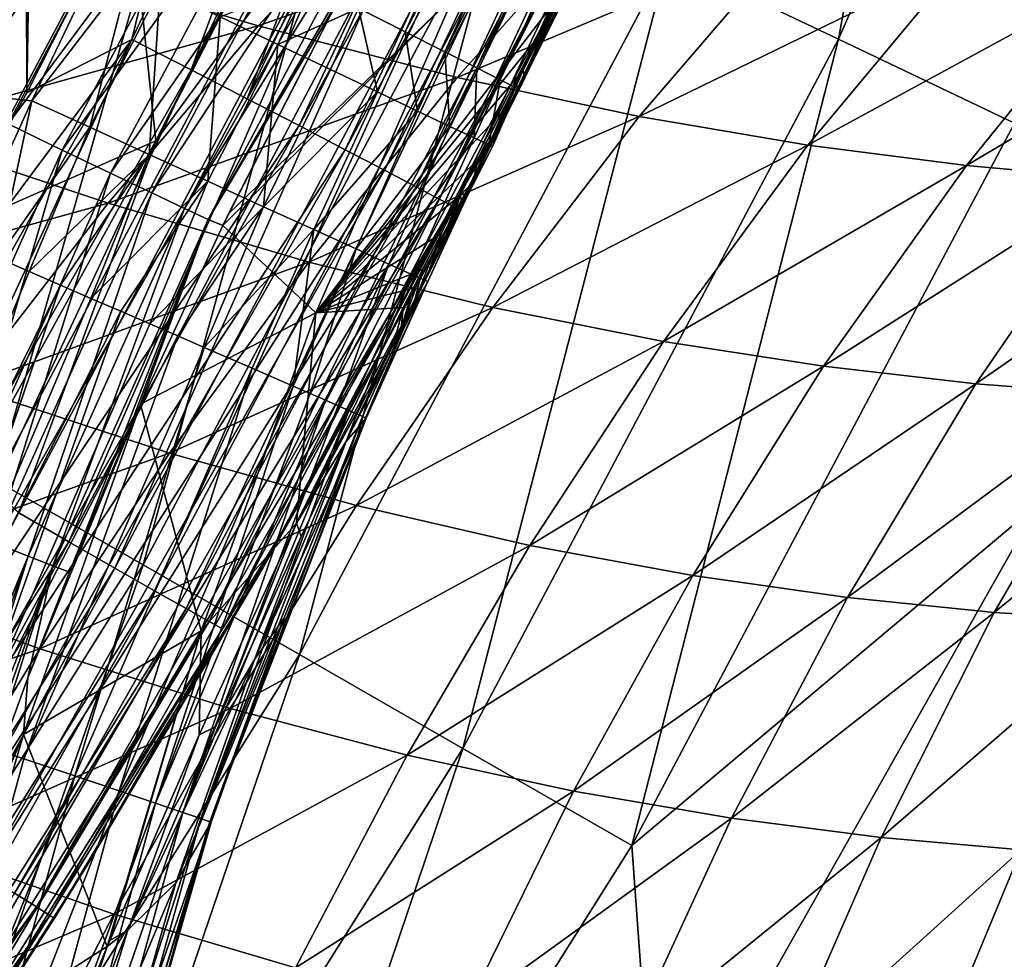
# Model space of a CAD drawing. Header units: metres. Extents: x -104 to 104, y -68 to 90.
# Tile 611 of 656: x 20.3 to 22.56, y 31.52 to 33.67. Entities that reach past the tile are written whole.
import ezdxf

# ---------------------------------------------------------------- set-up
doc = ezdxf.new("R2010")
doc.units = ezdxf.units.M
doc.layers.add('solid_FIT-BATH-153_SW0002', color=7, linetype='CONTINUOUS')

msp = doc.modelspace()

# ---------------------------------------------------------------- linework, layer by layer
at = {"layer": 'solid_FIT-BATH-153_SW0002'}
for points in [[(19.877226, 32.71455, 8.296501), (20.316656, 33.504707, 8.296501), (20.249983, 55.191647, 8.296501)], [(20.316656, 33.504707, 8.296501), (20.662792, 54.387863, 8.296501), (20.249983, 55.191647, 8.296501)], [(20.316656, 33.504707, 8.296501), (20.724077, 34.310139, 8.296501), (20.662792, 54.387863, 8.296501)], [(22.17909, 33.627556, 16.267805), (22.513237, 35.470367, 16.400743), (21.788424, 33.813519, 16.393511)], [(22.17909, 33.627556, 16.267805), (22.91736, 35.31517, 16.275196), (22.513237, 35.470367, 16.400743)], [(22.582886, 33.434925, 16.191051), (22.91736, 35.31517, 16.275196), (22.17909, 33.627556, 16.267805)], [(21.077709, 33.698528, 1.105242), (21.94243, 35.311058, 1.003412), (21.184473, 33.644779, 1.003208)], [(21.184473, 33.644779, 1.003208), (21.94243, 35.311058, 1.003412), (22.036823, 35.272217, 0.883907)], [(21.184473, 33.644779, 1.003208), (22.036823, 35.272217, 0.883907), (21.275604, 33.598816, 0.883706)], [(21.275604, 33.598816, 0.883706), (22.036823, 35.272217, 0.883907), (22.112701, 35.24091, 0.749885)], [(20.557602, 33.627151, 8.308821), (21.32596, 35.262199, 8.308821), (20.724077, 34.310139, 8.296501)], [(20.693512, 33.557453, 8.345502), (21.32596, 35.262199, 8.308821), (20.557602, 33.627151, 8.308821)], [(20.693512, 33.557453, 8.345502), (21.466909, 35.203354, 8.345502), (21.32596, 35.262199, 8.308821)], [(21.275604, 33.598816, 0.883706), (22.112701, 35.24091, 0.749885), (21.348864, 33.561794, 0.749687)], [(21.348864, 33.561794, 0.749687), (22.112701, 35.24091, 0.749885), (22.168215, 35.217949, 0.604658)], [(20.82247, 33.490913, 8.405648), (21.466909, 35.203354, 8.345502), (20.693512, 33.557453, 8.345502)], [(20.82247, 33.490913, 8.405648), (21.60067, 35.147087, 8.405648), (21.466909, 35.203354, 8.345502)], [(21.348864, 33.561794, 0.749687), (22.168215, 35.217949, 0.604658), (21.402464, 33.534664, 0.604452)], [(21.402464, 33.534664, 0.604452), (22.168215, 35.217949, 0.604658), (22.202003, 35.203949, 0.451812)], [(21.402464, 33.534664, 0.604452), (22.202003, 35.203949, 0.451812), (21.435085, 33.518131, 0.451607)], [(21.848076, 34.353035, 0.296052), (21.435085, 33.518131, 0.451607), (22.202003, 35.203949, 0.451812)], [(21.723972, 35.094872, 8.487776), (21.60067, 35.147087, 8.405648), (20.82247, 33.490913, 8.405648)], [(20.941328, 33.429245, 8.487776), (21.723972, 35.094872, 8.487776), (20.82247, 33.490913, 8.405648)], [(21.833817, 35.048096, 8.589857), (21.723972, 35.094872, 8.487776), (20.941328, 33.429245, 8.487776)], [(21.047199, 33.374062, 8.589857), (21.833817, 35.048096, 8.589857), (20.941328, 33.429245, 8.487776)], [(21.927519, 35.007965, 8.709375), (21.833817, 35.048096, 8.589857), (21.047199, 33.374062, 8.589857)], [(21.137501, 33.326778, 8.709375), (21.927519, 35.007965, 8.709375), (21.047199, 33.374062, 8.589857)], [(22.002794, 34.97554, 8.843381), (21.927519, 35.007965, 8.709375), (21.137501, 33.326778, 8.709375)], [(21.210037, 33.288616, 8.84338), (22.002794, 34.97554, 8.843381), (21.137501, 33.326778, 8.709375)], [(22.057827, 34.951721, 8.988566), (22.002794, 34.97554, 8.843381), (21.210037, 33.288616, 8.84338)], [(21.26306, 33.260609, 8.988566), (22.057827, 34.951721, 8.988566), (21.210037, 33.288616, 8.84338)], [(22.091293, 34.937172, 9.141352), (22.057827, 34.951721, 8.988566), (21.26306, 33.260609, 8.988566)], [(21.295301, 33.243515, 9.141352), (22.091293, 34.937172, 9.141352), (21.26306, 33.260609, 8.988566)], [(21.295301, 33.243515, 9.141352), (21.720829, 34.077774, 9.296551), (22.091293, 34.937172, 9.141352)], [(19.175852, 33.305813, 14.040627), (19.946209, 34.767227, 14.04758), (20.497366, 34.496494, 13.745443)], [(19.641905, 32.959743, 17.325731), (20.433014, 34.454792, 17.3333), (20.164747, 34.580601, 17.664101)], [(19.175852, 33.305813, 14.040627), (20.497366, 34.496494, 13.745443), (19.704908, 32.994888, 13.738311)], [(19.704908, 32.994888, 13.738311), (20.497366, 34.496494, 13.745443), (20.612623, 33.394444, 13.51373)], [(20.497366, 34.496494, 13.745443), (21.004524, 34.170761, 13.51798), (20.612623, 33.394444, 13.51373)], [(20.01008, 33.561501, -4.692794), (20.314209, 34.456379, -4.703498), (19.954414, 33.779949, -4.703498)], [(20.01008, 33.561501, -4.692794), (20.439095, 34.379692, -4.692548), (20.314209, 34.456379, -4.703498)], [(19.929867, 32.795551, 17.030493), (20.433014, 34.454792, 17.3333), (19.641905, 32.959743, 17.325731)], [(19.929867, 32.795551, 17.030493), (20.733179, 34.31345, 17.038063), (20.433014, 34.454792, 17.3333)], [(20.01008, 33.561501, -4.692794), (20.14311, 33.496635, -4.659503), (20.439095, 34.379692, -4.692548)], [(20.14311, 33.496635, -4.659503), (20.569147, 34.305466, -4.658453), (20.439095, 34.379692, -4.692548)], [(21.848076, 34.353035, 0.296052), (21.450581, 33.521473, 0.295967), (21.435085, 33.518131, 0.451607)], [(21.463461, 33.54718, -0.293491), (21.450581, 33.521473, 0.295967), (21.848076, 34.353035, 0.296052)], [(21.532017, 33.68531, -0.273613), (21.463461, 33.54718, -0.293491), (21.848076, 34.353035, 0.296052)], [(20.245037, 32.615452, 16.773653), (20.733179, 34.31345, 17.038063), (19.929867, 32.795551, 17.030493)], [(20.14311, 33.496635, -4.659503), (20.697086, 34.232624, -4.59957), (20.569147, 34.305466, -4.658453)], [(20.245037, 32.615452, 16.773653), (21.061668, 34.15826, 16.781267), (20.733179, 34.31345, 17.038063)], [(20.557602, 33.627151, 8.308821), (20.724077, 34.310139, 8.296501), (20.316656, 33.504707, 8.296501)], [(20.14311, 33.496635, -4.659503), (20.274055, 33.433056, -4.602065), (20.697086, 34.232624, -4.59957)], [(20.274055, 33.433056, -4.602065), (20.817654, 34.164165, -4.516261), (20.697086, 34.232624, -4.59957)], [(21.789053, 34.22422, 12.57021), (21.378952, 33.37991, 12.565795), (21.598429, 33.84676, 12.716603)], [(21.720829, 34.077774, 9.296551), (21.378952, 33.37991, 12.565795), (21.789053, 34.22422, 12.57021)], [(13.668137, 34.177464, 1.296502), (20.328115, 33.486298, 1.296502), (20.178074, 33.15675, 1.296502)], [(13.668137, 34.177464, 1.296502), (20.484365, 33.812191, 1.296502), (20.328115, 33.486298, 1.296502)], [(20.274055, 33.433056, -4.602065), (20.397694, 33.37331, -4.520827), (20.817654, 34.164165, -4.516261)], [(20.397694, 33.37331, -4.520827), (20.925709, 34.103027, -4.410954), (20.817654, 34.164165, -4.516261)], [(20.612623, 33.394444, 13.51373), (21.004524, 34.170761, 13.51798), (21.112867, 34.07737, 13.460376)], [(20.583771, 32.421532, 16.55784), (21.061668, 34.15826, 16.781267), (20.245037, 32.615452, 16.773653)], [(20.583771, 32.421532, 16.55784), (21.414684, 33.991016, 16.56554), (21.061668, 34.15826, 16.781267)], [(20.397694, 33.37331, -4.520827), (20.508904, 33.319866, -4.418093), (20.925709, 34.103027, -4.410954)], [(20.508904, 33.319866, -4.418093), (21.017021, 34.051601, -4.287757), (20.925709, 34.103027, -4.410954)], [(20.612623, 33.394444, 13.51373), (21.112867, 34.07737, 13.460376), (20.298136, 32.540668, 13.451797)], [(20.413231, 32.474464, 13.37114), (20.298136, 32.540668, 13.451797), (21.112867, 34.07737, 13.460376)], [(21.232584, 34.019932, 13.37972), (20.413231, 32.474464, 13.37114), (21.112867, 34.07737, 13.460376)], [(21.295301, 33.243515, 9.141352), (21.306124, 33.238304, 9.296551), (21.720829, 34.077774, 9.296551)], [(21.720829, 34.077774, 9.296551), (21.306124, 33.238304, 9.296551), (21.378952, 33.37991, 12.565795)], [(20.508904, 33.319866, -4.418093), (20.603451, 33.27475, -4.29776), (21.017021, 34.051601, -4.287757)], [(20.603451, 33.27475, -4.29776), (21.08873, 34.01149, -4.152081), (21.017021, 34.051601, -4.287757)], [(20.847202, 33.658047, -13.421142), (20.344492, 33.808014, -14.095328), (21.209213, 34.048416, -13.53989)], [(20.847202, 33.658047, -13.421142), (21.209213, 34.048416, -13.53989), (21.664282, 33.945141, -12.853344)], [(20.518673, 32.414093, 13.267909), (20.413231, 32.474464, 13.37114), (21.232584, 34.019932, 13.37972)], [(21.342207, 33.967522, 13.276491), (20.518673, 32.414093, 13.267909), (21.232584, 34.019932, 13.37972)], [(20.603451, 33.27475, -4.29776), (20.678425, 33.239323, -4.164975), (21.08873, 34.01149, -4.152081)], [(20.678425, 33.239323, -4.164975), (21.139639, 33.983337, -4.009851), (21.08873, 34.01149, -4.152081)], [(19.437132, 33.626942, -14.660593), (19.787683, 33.993435, -14.750266), (20.344492, 33.808014, -14.095328)], [(20.94243, 32.215866, 16.385679), (21.414684, 33.991016, 16.56554), (20.583771, 32.421532, 16.55784)], [(20.678425, 33.239323, -4.164975), (20.732534, 33.214157, -4.025401), (21.139639, 33.983337, -4.009851)], [(20.732534, 33.214157, -4.025401), (21.170519, 33.967907, -3.866652), (21.139639, 33.983337, -4.009851)], [(20.94243, 32.215866, 16.385679), (21.788424, 33.813519, 16.393511), (21.414684, 33.991016, 16.56554)], [(20.609823, 32.362186, 13.145188), (20.518673, 32.414093, 13.267909), (21.342207, 33.967522, 13.276491)], [(21.436918, 33.92244, 13.153771), (20.609823, 32.362186, 13.145188), (21.342207, 33.967522, 13.276491)], [(20.732534, 33.214157, -4.025401), (21.026876, 33.709816, -3.873149), (21.170519, 33.967907, -3.866652)], [(21.30401, 33.539837, -12.726737), (20.847202, 33.658047, -13.421142), (21.664282, 33.945141, -12.853344)], [(21.30401, 33.539837, -12.726737), (21.664282, 33.945141, -12.853344), (22.080191, 33.868145, -12.144211)], [(20.6826, 32.321037, 13.007092), (20.609823, 32.362186, 13.145188), (21.436918, 33.92244, 13.153771)], [(21.512489, 33.886688, 13.015677), (20.6826, 32.321037, 13.007092), (21.436918, 33.92244, 13.153771)], [(20.734861, 32.291809, 12.859361), (20.6826, 32.321037, 13.007092), (21.512489, 33.886688, 13.015677)], [(21.566708, 33.861294, 12.867946), (20.734861, 32.291809, 12.859361), (21.512489, 33.886688, 13.015677)], [(20.76549, 32.27507, 12.708016), (20.734861, 32.291809, 12.859361), (21.566708, 33.861294, 12.867946)], [(21.598429, 33.84676, 12.716603), (20.76549, 32.27507, 12.708016), (21.566708, 33.861294, 12.867946)], [(20.936157, 32.552288, 12.561239), (20.76549, 32.27507, 12.708016), (21.598429, 33.84676, 12.716603)], [(21.378952, 33.37991, 12.565795), (20.936157, 32.552288, 12.561239), (21.598429, 33.84676, 12.716603)], [(21.72204, 33.450191, -12.010367), (21.30401, 33.539837, -12.726737), (22.080191, 33.868145, -12.144211)], [(21.72204, 33.450191, -12.010367), (22.080191, 33.868145, -12.144211), (22.464834, 33.813004, -11.403648)], [(19.996725, 33.420013, -13.99657), (19.437132, 33.626942, -14.660593), (20.344492, 33.808014, -14.095328)], [(19.996725, 33.420013, -13.99657), (20.344492, 33.808014, -14.095328), (20.847202, 33.658047, -13.421142)], [(20.553225, 33.778873, 1.293539), (20.328115, 33.486298, 1.296502), (20.484365, 33.812191, 1.296502)], [(21.317371, 32.000542, 16.259796), (21.788424, 33.813519, 16.393511), (20.94243, 32.215866, 16.385679)], [(21.317371, 32.000542, 16.259796), (22.17909, 33.627556, 16.267805), (21.788424, 33.813519, 16.393511)], [(22.109035, 33.384392, -11.263153), (21.72204, 33.450191, -12.010367), (22.464834, 33.813004, -11.403648)], [(22.109035, 33.384392, -11.263153), (22.464834, 33.813004, -11.403648), (22.825956, 33.775272, -10.618323)], [(20.460871, 33.425632, 1.285638), (20.328115, 33.486298, 1.296502), (20.553225, 33.778873, 1.293539)], [(20.460871, 33.425632, 1.285638), (20.553225, 33.778873, 1.293539), (20.622681, 33.745335, 1.284591)], [(21.581587, 33.792202, -0.374671), (21.548561, 33.741028, -0.469397), (21.519514, 33.665646, -0.37536)], [(21.581587, 33.792202, -0.374671), (21.519514, 33.665646, -0.37536), (21.532017, 33.68531, -0.273613)], [(20.892311, 33.615715, 1.188086), (20.760427, 33.679005, 1.248491), (20.957943, 33.758705, 1.187287)], [(20.892311, 33.615715, 1.188086), (20.957943, 33.758705, 1.187287), (21.077709, 33.698528, 1.105242)], [(22.472479, 33.337692, -10.471871), (22.109035, 33.384392, -11.263153), (22.825956, 33.775272, -10.618323)], [(22.472479, 33.337692, -10.471871), (22.825956, 33.775272, -10.618323), (23.169346, 33.75172, -9.776801)], [(20.460871, 33.425632, 1.285638), (20.622681, 33.745335, 1.284591), (20.597231, 33.363327, 1.251559)], [(20.597231, 33.363327, 1.251559), (20.622681, 33.745335, 1.284591), (20.760427, 33.679005, 1.248491)], [(21.548561, 33.741028, -0.469397), (21.296661, 33.727371, -2.358486), (20.979624, 32.99979, -2.189287)], [(21.502741, 33.648949, -0.478946), (21.548561, 33.741028, -0.469397), (20.979624, 32.99979, -2.189287)], [(21.519514, 33.665646, -0.37536), (21.548561, 33.741028, -0.469397), (21.502741, 33.648949, -0.478946)], [(22.817881, 33.306614, -9.62523), (22.472479, 33.337692, -10.471871), (23.169346, 33.75172, -9.776801)], [(20.766464, 33.200134, -3.88497), (20.979624, 32.99979, -2.189287), (21.296661, 33.727371, -2.358486)], [(20.779427, 33.226929, -3.884415), (20.766464, 33.200134, -3.88497), (21.296661, 33.727371, -2.358486)], [(21.026876, 33.709816, -3.873149), (20.779427, 33.226929, -3.884415), (21.296661, 33.727371, -2.358486)], [(20.732534, 33.214157, -4.025401), (20.766464, 33.200134, -3.88497), (21.026876, 33.709816, -3.873149)], [(21.026876, 33.709816, -3.873149), (20.766464, 33.200134, -3.88497), (20.779427, 33.226929, -3.884415)], [(21.01343, 33.557766, 1.106043), (20.892311, 33.615715, 1.188086), (21.077709, 33.698528, 1.105242)], [(21.120993, 33.506451, 1.00521), (21.01343, 33.557766, 1.106043), (21.077709, 33.698528, 1.105242)], [(21.120993, 33.506451, 1.00521), (21.077709, 33.698528, 1.105242), (21.184473, 33.644779, 1.003208)], [(20.597231, 33.363327, 1.251559), (20.760427, 33.679005, 1.248491), (20.73205, 33.301716, 1.191933)], [(20.73205, 33.301716, 1.191933), (20.760427, 33.679005, 1.248491), (20.892311, 33.615715, 1.188086)], [(21.519514, 33.665646, -0.37536), (21.502741, 33.648949, -0.478946), (21.457794, 33.542088, -0.40111)], [(21.519514, 33.665646, -0.37536), (21.457794, 33.542088, -0.40111), (21.463461, 33.54718, -0.293491)], [(21.519514, 33.665646, -0.37536), (21.463461, 33.54718, -0.293491), (21.532017, 33.68531, -0.273613)], [(20.502861, 33.251022, -13.313917), (19.996725, 33.420013, -13.99657), (20.847202, 33.658047, -13.421142)], [(20.502861, 33.251022, -13.313917), (20.847202, 33.658047, -13.421142), (21.30401, 33.539837, -12.726737)], [(21.455805, 33.55685, -0.506828), (21.502741, 33.648949, -0.478946), (20.979624, 32.99979, -2.189287)], [(21.212883, 33.462727, 0.886991), (21.120993, 33.506451, 1.00521), (21.184473, 33.644779, 1.003208)], [(21.212883, 33.462727, 0.886991), (21.184473, 33.644779, 1.003208), (21.275604, 33.598816, 0.883706)], [(21.457794, 33.542088, -0.40111), (21.502741, 33.648949, -0.478946), (21.455805, 33.55685, -0.506828)], [(19.664118, 32.056976, 8.308821), (20.557602, 33.627151, 8.308821), (19.877226, 32.71455, 8.296501)], [(19.794157, 31.976854, 8.345502), (20.557602, 33.627151, 8.308821), (19.664118, 32.056976, 8.308821)], [(19.794157, 31.976854, 8.345502), (20.693512, 33.557453, 8.345502), (20.557602, 33.627151, 8.308821)], [(20.557602, 33.627151, 8.308821), (20.316656, 33.504707, 8.296501), (19.877226, 32.71455, 8.296501)], [(21.704952, 31.777639, 16.182819), (22.17909, 33.627556, 16.267805), (21.317371, 32.000542, 16.259796)], [(21.704952, 31.777639, 16.182819), (22.582886, 33.434925, 16.191051), (22.17909, 33.627556, 16.267805)], [(20.73205, 33.301716, 1.191933), (20.892311, 33.615715, 1.188086), (20.859924, 33.243271, 1.106831)], [(20.859924, 33.243271, 1.106831), (20.892311, 33.615715, 1.188086), (21.01343, 33.557766, 1.106043)], [(21.287441, 33.42733, 0.753644), (21.212883, 33.462727, 0.886991), (21.275604, 33.598816, 0.883706)], [(21.287441, 33.42733, 0.753644), (21.275604, 33.598816, 0.883706), (21.348864, 33.561794, 0.749687)], [(19.917522, 31.900446, 8.405648), (20.693512, 33.557453, 8.345502), (19.794157, 31.976854, 8.345502)], [(19.917522, 31.900446, 8.405648), (20.82247, 33.490913, 8.405648), (20.693512, 33.557453, 8.345502)], [(20.859924, 33.243271, 1.106831), (21.01343, 33.557766, 1.106043), (21.120993, 33.506451, 1.00521)], [(21.405853, 33.459156, -0.546566), (21.455805, 33.55685, -0.506828), (20.979624, 32.99979, -2.189287)], [(21.342966, 33.401028, 0.607089), (21.287441, 33.42733, 0.753644), (21.348864, 33.561794, 0.749687)], [(21.342966, 33.401028, 0.607089), (21.348864, 33.561794, 0.749687), (21.402464, 33.534664, 0.604452)], [(21.39699, 33.421593, -0.440943), (21.455805, 33.55685, -0.506828), (21.405853, 33.459156, -0.546566)], [(21.457794, 33.542088, -0.40111), (21.455805, 33.55685, -0.506828), (21.39699, 33.421593, -0.440943)], [(20.963549, 33.116211, -12.611618), (20.502861, 33.251022, -13.313917), (21.30401, 33.539837, -12.726737)], [(20.963549, 33.116211, -12.611618), (21.30401, 33.539837, -12.726737), (21.72204, 33.450191, -12.010367)], [(21.376957, 33.385006, 0.452221), (21.342966, 33.401028, 0.607089), (21.402464, 33.534664, 0.604452)], [(21.376957, 33.385006, 0.452221), (21.402464, 33.534664, 0.604452), (21.435085, 33.518131, 0.451607)], [(21.463461, 33.54718, -0.293491), (21.391958, 33.405441, -0.328276), (21.450581, 33.521473, 0.295967)], [(21.457794, 33.542088, -0.40111), (21.391958, 33.405441, -0.328276), (21.463461, 33.54718, -0.293491)], [(21.457794, 33.542088, -0.40111), (21.39699, 33.421593, -0.440943), (21.391958, 33.405441, -0.328276)], [(21.385483, 33.381031, 0.373462), (21.376957, 33.385006, 0.452221), (21.435085, 33.518131, 0.451607)], [(21.380825, 33.383583, 0.294894), (21.443232, 33.514, 0.373961), (21.450581, 33.521473, 0.295967)], [(21.416937, 33.454693, 0.295236), (21.380825, 33.383583, 0.294894), (21.450581, 33.521473, 0.295967)], [(21.380825, 33.383583, 0.294894), (21.385483, 33.381031, 0.373462), (21.443232, 33.514, 0.373961)], [(21.385483, 33.381031, 0.373462), (21.435085, 33.518131, 0.451607), (21.443232, 33.514, 0.373961)], [(21.391958, 33.405441, -0.328276), (21.416937, 33.454693, 0.295236), (21.450581, 33.521473, 0.295967)], [(21.450581, 33.521473, 0.295967), (21.443232, 33.514, 0.373961), (21.435085, 33.518131, 0.451607)], [(20.941328, 33.429245, 8.487776), (20.82247, 33.490913, 8.405648), (19.917522, 31.900446, 8.405648)], [(20.249777, 33.125706, 1.293366), (20.178074, 33.15675, 1.296502), (20.328115, 33.486298, 1.296502)], [(20.249777, 33.125706, 1.293366), (20.328115, 33.486298, 1.296502), (20.460871, 33.425632, 1.285638)], [(20.859924, 33.243271, 1.106831), (21.120993, 33.506451, 1.00521), (20.97506, 33.190639, 0.998715)], [(20.97506, 33.190639, 0.998715), (21.120993, 33.506451, 1.00521), (21.212883, 33.462727, 0.886991)], [(20.97506, 33.190639, 0.998715), (21.212883, 33.462727, 0.886991), (21.072086, 33.146278, 0.870816)], [(21.072086, 33.146278, 0.870816), (21.212883, 33.462727, 0.886991), (21.287441, 33.42733, 0.753644)], [(21.385836, 33.012264, -11.887788), (20.963549, 33.116211, -12.611618), (21.72204, 33.450191, -12.010367)], [(21.405853, 33.459156, -0.546566), (20.979624, 32.99979, -2.189287), (21.351643, 33.350502, -0.588652)], [(21.39699, 33.421593, -0.440943), (21.405853, 33.459156, -0.546566), (21.351643, 33.350502, -0.588652)], [(21.391958, 33.405441, -0.328276), (21.380825, 33.383583, 0.294894), (21.416937, 33.454693, 0.295236)], [(21.385836, 33.012264, -11.887788), (21.72204, 33.450191, -12.010367), (22.109035, 33.384392, -11.263153)], [(19.665854, 33.020248, -13.909836), (19.996725, 33.420013, -13.99657), (20.502861, 33.251022, -13.313917)], [(20.031214, 31.829704, 8.487775), (20.941328, 33.429245, 8.487776), (19.917522, 31.900446, 8.405648)], [(20.274055, 33.433056, -4.602065), (20.031185, 32.557755, -4.525271), (20.397694, 33.37331, -4.520827)], [(21.047199, 33.374062, 8.589857), (20.941328, 33.429245, 8.487776), (20.031214, 31.829704, 8.487775)], [(20.321854, 33.09449, 1.283987), (20.249777, 33.125706, 1.293366), (20.460871, 33.425632, 1.285638)], [(20.321854, 33.09449, 1.283987), (20.460871, 33.425632, 1.285638), (20.597231, 33.363327, 1.251559)], [(21.072086, 33.146278, 0.870816), (21.287441, 33.42733, 0.753644), (21.147541, 33.111774, 0.729024)], [(21.147541, 33.111774, 0.729024), (21.287441, 33.42733, 0.753644), (21.342966, 33.401028, 0.607089)], [(21.39699, 33.421593, -0.440943), (21.351643, 33.350502, -0.588652), (21.339777, 33.299297, -0.480648)], [(21.39699, 33.421593, -0.440943), (21.339777, 33.299297, -0.480648), (21.35388, 33.330898, -0.348506)], [(21.39699, 33.421593, -0.440943), (21.35388, 33.330898, -0.348506), (21.391958, 33.405441, -0.328276)], [(21.704952, 31.777639, 16.182819), (22.637081, 32.560791, 16.162556), (22.582886, 33.434925, 16.191051)], [(19.704908, 32.994888, 13.738311), (20.612623, 33.394444, 13.51373), (20.192141, 32.633427, 13.509366)], [(20.192141, 32.633427, 13.509366), (20.612623, 33.394444, 13.51373), (20.298136, 32.540668, 13.451797)], [(21.147541, 33.111774, 0.729024), (21.342966, 33.401028, 0.607089), (21.199783, 33.087883, 0.579828)], [(21.199783, 33.087883, 0.579828), (21.342966, 33.401028, 0.607089), (21.376957, 33.385006, 0.452221)], [(21.391958, 33.405441, -0.328276), (21.35388, 33.330898, -0.348506), (21.380825, 33.383583, 0.294894)], [(20.397694, 33.37331, -4.520827), (20.031185, 32.557755, -4.525271), (20.144621, 32.511505, -4.425079)], [(20.132471, 31.766451, 8.589857), (21.047199, 33.374062, 8.589857), (20.031214, 31.829704, 8.487775)], [(21.137501, 33.326778, 8.709375), (21.047199, 33.374062, 8.589857), (20.132471, 31.766451, 8.589857)], [(20.397694, 33.37331, -4.520827), (20.144621, 32.511505, -4.425079), (20.508904, 33.319866, -4.418093)], [(21.306124, 33.238304, 9.296551), (20.936157, 32.552288, 12.561239), (21.378952, 33.37991, 12.565795)], [(21.175642, 32.963615, -0.545124), (21.237059, 33.07169, 0.283093), (21.380825, 33.383583, 0.294894)], [(21.20561, 33.023682, -0.501319), (21.175642, 32.963615, -0.545124), (21.380825, 33.383583, 0.294894)], [(21.199783, 33.087883, 0.579828), (21.376957, 33.385006, 0.452221), (21.22901, 33.074509, 0.429484)], [(21.235394, 33.082935, -0.463356), (21.20561, 33.023682, -0.501319), (21.380825, 33.383583, 0.294894)], [(21.22901, 33.074509, 0.429484), (21.376957, 33.385006, 0.452221), (21.385483, 33.381031, 0.373462)], [(21.22901, 33.074509, 0.429484), (21.385483, 33.381031, 0.373462), (21.380825, 33.383583, 0.294894)], [(21.22901, 33.074509, 0.429484), (21.380825, 33.383583, 0.294894), (21.237059, 33.07169, 0.283093)], [(21.279108, 33.168949, -0.413812), (21.235394, 33.082935, -0.463356), (21.380825, 33.383583, 0.294894)], [(21.348524, 33.320461, -0.036348), (21.279108, 33.168949, -0.413812), (21.380825, 33.383583, 0.294894)], [(21.35388, 33.330898, -0.348506), (21.348524, 33.320461, -0.036348), (21.380825, 33.383583, 0.294894)], [(21.777256, 32.934208, -11.133554), (21.385836, 33.012264, -11.887788), (22.109035, 33.384392, -11.263153)], [(21.777256, 32.934208, -11.133554), (22.109035, 33.384392, -11.263153), (22.472479, 33.337692, -10.471871)], [(20.393492, 33.063454, 1.26839), (20.321854, 33.09449, 1.283987), (20.597231, 33.363327, 1.251559)], [(20.46382, 33.032978, 1.246679), (20.393492, 33.063454, 1.26839), (20.597231, 33.363327, 1.251559)], [(20.46382, 33.032978, 1.246679), (20.597231, 33.363327, 1.251559), (20.73205, 33.301716, 1.191933)], [(20.979624, 32.99979, -2.189287), (21.31073, 33.268726, -0.627476), (21.351643, 33.350502, -0.588652)], [(21.339777, 33.299297, -0.480648), (21.351643, 33.350502, -0.588652), (21.31073, 33.268726, -0.627476)], [(20.218828, 31.712296, 8.709375), (21.137501, 33.326778, 8.709375), (20.132471, 31.766451, 8.589857)], [(21.210037, 33.288616, 8.84338), (21.137501, 33.326778, 8.709375), (20.218828, 31.712296, 8.709375)], [(21.35388, 33.330898, -0.348506), (21.314434, 33.254345, -0.371131), (21.348524, 33.320461, -0.036348)], [(21.35388, 33.330898, -0.348506), (21.339777, 33.299297, -0.480648), (21.314434, 33.254345, -0.371131)], [(22.145, 32.877018, -10.335859), (21.777256, 32.934208, -11.133554), (22.472479, 33.337692, -10.471871)], [(22.145, 32.877018, -10.335859), (22.472479, 33.337692, -10.471871), (22.817881, 33.306614, -9.62523)], [(20.508904, 33.319866, -4.418093), (20.144621, 32.511505, -4.425079), (20.241634, 32.472321, -4.307599)], [(20.508904, 33.319866, -4.418093), (20.241634, 32.472321, -4.307599), (20.603451, 33.27475, -4.29776)], [(21.348524, 33.320461, -0.036348), (21.314434, 33.254345, -0.371131), (21.279108, 33.168949, -0.413812)], [(22.494282, 32.836956, -9.483592), (22.145, 32.877018, -10.335859), (22.817881, 33.306614, -9.62523)], [(22.494282, 32.836956, -9.483592), (22.817881, 33.306614, -9.62523), (23.146484, 33.289162, -8.720786)], [(20.288185, 31.668625, 8.84338), (21.210037, 33.288616, 8.84338), (20.218828, 31.712296, 8.709375)], [(21.26306, 33.260609, 8.988566), (21.210037, 33.288616, 8.84338), (20.288185, 31.668625, 8.84338)], [(20.532421, 33.003239, 1.218874), (20.46382, 33.032978, 1.246679), (20.73205, 33.301716, 1.191933)], [(20.59903, 32.974358, 1.184981), (20.532421, 33.003239, 1.218874), (20.73205, 33.301716, 1.191933)], [(20.59903, 32.974358, 1.184981), (20.73205, 33.301716, 1.191933), (20.859924, 33.243271, 1.106831)], [(21.339777, 33.299297, -0.480648), (21.31073, 33.268726, -0.627476), (21.314434, 33.254345, -0.371131)], [(22.826153, 32.811855, -8.57449), (22.494282, 32.836956, -9.483592), (23.146484, 33.289162, -8.720786)], [(20.603451, 33.27475, -4.29776), (20.241634, 32.472321, -4.307599), (20.319311, 32.441364, -4.177723)], [(20.338881, 31.636597, 8.988566), (21.26306, 33.260609, 8.988566), (20.288185, 31.668625, 8.84338)], [(20.603451, 33.27475, -4.29776), (20.319311, 32.441364, -4.177723), (20.678425, 33.239323, -4.164975)], [(21.295301, 33.243515, 9.141352), (21.26306, 33.260609, 8.988566), (20.338881, 31.636597, 8.988566)], [(20.979624, 32.99979, -2.189287), (21.26779, 33.182419, -0.671451), (21.31073, 33.268726, -0.627476)], [(21.31073, 33.268726, -0.627476), (21.235394, 33.082935, -0.463356), (21.279108, 33.168949, -0.413812)], [(21.31073, 33.268726, -0.627476), (21.26779, 33.182419, -0.671451), (21.235394, 33.082935, -0.463356)], [(21.31073, 33.268726, -0.627476), (21.279108, 33.168949, -0.413812), (21.314434, 33.254345, -0.371131)], [(20.177464, 32.830723, -13.218963), (19.665854, 33.020248, -13.909836), (20.502861, 33.251022, -13.313917)], [(20.177464, 32.830723, -13.218963), (20.502861, 33.251022, -13.313917), (20.963549, 33.116211, -12.611618)], [(20.678425, 33.239323, -4.164975), (20.319311, 32.441364, -4.177723), (20.376297, 32.419144, -4.04086)], [(20.369705, 31.617064, 9.141351), (21.295301, 33.243515, 9.141352), (20.338881, 31.636597, 8.988566)], [(20.369705, 31.617064, 9.141351), (20.858988, 32.415646, 9.296551), (21.295301, 33.243515, 9.141352)], [(20.678425, 33.239323, -4.164975), (20.376297, 32.419144, -4.04086), (20.732534, 33.214157, -4.025401)], [(20.662733, 32.94672, 1.145526), (20.59903, 32.974358, 1.184981), (20.859924, 33.243271, 1.106831)], [(20.723259, 32.920456, 1.100707), (20.662733, 32.94672, 1.145526), (20.859924, 33.243271, 1.106831)], [(20.723259, 32.920456, 1.100707), (20.859924, 33.243271, 1.106831), (20.97506, 33.190639, 0.998715)], [(21.295301, 33.243515, 9.141352), (20.858988, 32.415646, 9.296551), (21.306124, 33.238304, 9.296551)], [(21.306124, 33.238304, 9.296551), (20.858988, 32.415646, 9.296551), (20.936157, 32.552288, 12.561239)], [(20.732534, 33.214157, -4.025401), (20.376297, 32.419144, -4.04086), (20.414309, 32.404472, -3.900307)], [(20.732534, 33.214157, -4.025401), (20.414309, 32.404472, -3.900307), (20.542017, 32.709053, -3.89429)], [(20.732534, 33.214157, -4.025401), (20.542017, 32.709053, -3.89429), (20.577503, 32.790272, -3.892751)], [(20.732534, 33.214157, -4.025401), (20.577503, 32.790272, -3.892751), (20.766464, 33.200134, -3.88497)], [(20.766464, 33.200134, -3.88497), (20.577503, 32.790272, -3.892751), (20.979624, 32.99979, -2.189287)], [(20.833754, 32.872471, 0.995832), (20.723259, 32.920456, 1.100707), (20.97506, 33.190639, 0.998715)], [(20.927395, 32.831757, 0.873251), (20.833754, 32.872471, 0.995832), (20.97506, 33.190639, 0.998715)], [(20.927395, 32.831757, 0.873251), (20.97506, 33.190639, 0.998715), (21.072086, 33.146278, 0.870816)], [(20.979624, 32.99979, -2.189287), (21.224833, 33.099331, -0.733468), (21.26779, 33.182419, -0.671451)], [(21.26779, 33.182419, -0.671451), (21.20561, 33.023682, -0.501319), (21.235394, 33.082935, -0.463356)], [(21.26779, 33.182419, -0.671451), (21.224833, 33.099331, -0.733468), (21.20561, 33.023682, -0.501319)], [(20.967043, 32.814499, 0.806539), (20.927395, 32.831757, 0.873251), (21.072086, 33.146278, 0.870816)], [(20.967043, 32.814499, 0.806539), (21.072086, 33.146278, 0.870816), (21.147541, 33.111774, 0.729024)], [(19.920092, 32.106045, 1.287263), (20.249777, 33.125706, 1.293366), (20.321854, 33.09449, 1.283987)], [(20.644119, 32.677753, -12.508799), (20.177464, 32.830723, -13.218963), (20.963549, 33.116211, -12.611618)], [(20.644119, 32.677753, -12.508799), (20.963549, 33.116211, -12.611618), (21.385836, 33.012264, -11.887788)], [(21.00174, 32.799377, 0.736496), (20.967043, 32.814499, 0.806539), (21.147541, 33.111774, 0.729024)], [(21.03134, 32.786461, 0.663321), (21.00174, 32.799377, 0.736496), (21.147541, 33.111774, 0.729024)], [(21.03134, 32.786461, 0.663321), (21.147541, 33.111774, 0.729024), (21.199783, 33.087883, 0.579828)], [(19.920092, 32.106045, 1.287263), (20.321854, 33.09449, 1.283987), (20.393492, 33.063454, 1.26839)], [(20.979624, 32.99979, -2.189287), (21.202759, 33.056469, -0.766468), (21.224833, 33.099331, -0.733468)], [(21.055349, 32.775959, 0.588049), (21.03134, 32.786461, 0.663321), (21.199783, 33.087883, 0.579828)], [(21.073742, 32.767887, 0.511021), (21.055349, 32.775959, 0.588049), (21.199783, 33.087883, 0.579828)], [(21.073742, 32.767887, 0.511021), (21.199783, 33.087883, 0.579828), (21.22901, 33.074509, 0.429484)], [(21.224833, 33.099331, -0.733468), (21.175642, 32.963615, -0.545124), (21.20561, 33.023682, -0.501319)], [(21.224833, 33.099331, -0.733468), (21.202759, 33.056469, -0.766468), (21.175642, 32.963615, -0.545124)], [(20.052021, 32.06221, 1.25821), (19.920092, 32.106045, 1.287263), (20.393492, 33.063454, 1.26839)], [(20.052021, 32.06221, 1.25821), (20.393492, 33.063454, 1.26839), (20.46382, 33.032978, 1.246679)], [(20.979624, 32.99979, -2.189287), (21.180157, 33.012184, -0.799851), (21.202759, 33.056469, -0.766468)], [(21.048695, 32.703709, -0.745431), (21.094913, 32.758381, 0.275995), (21.237059, 33.07169, 0.283093)], [(21.145361, 32.902504, -0.594204), (21.048695, 32.703709, -0.745431), (21.237059, 33.07169, 0.283093)], [(21.086504, 32.762249, 0.432725), (21.073742, 32.767887, 0.511021), (21.22901, 33.074509, 0.429484)], [(21.093563, 32.759079, 0.35409), (21.086504, 32.762249, 0.432725), (21.22901, 33.074509, 0.429484)], [(21.093563, 32.759079, 0.35409), (21.22901, 33.074509, 0.429484), (21.237059, 33.07169, 0.283093)], [(21.093563, 32.759079, 0.35409), (21.237059, 33.07169, 0.283093), (21.094913, 32.758381, 0.275995)], [(21.175642, 32.963615, -0.545124), (21.145361, 32.902504, -0.594204), (21.237059, 33.07169, 0.283093)], [(21.202759, 33.056469, -0.766468), (21.180157, 33.012184, -0.799851), (21.175642, 32.963615, -0.545124)], [(20.052021, 32.06221, 1.25821), (20.46382, 33.032978, 1.246679), (20.532421, 33.003239, 1.218874)], [(21.072737, 32.557957, -11.77734), (20.644119, 32.677753, -12.508799), (21.385836, 33.012264, -11.887788)], [(20.935579, 32.517227, -1.178176), (21.165854, 32.955818, -0.697023), (21.180157, 33.012184, -0.799851)], [(20.979624, 32.99979, -2.189287), (20.935579, 32.517227, -1.178176), (21.180157, 33.012184, -0.799851)], [(21.072737, 32.557957, -11.77734), (21.385836, 33.012264, -11.887788), (21.777256, 32.934208, -11.133554)], [(21.165854, 32.955818, -0.697023), (21.175642, 32.963615, -0.545124), (21.180157, 33.012184, -0.799851)], [(20.183516, 32.018433, 1.207545), (20.052021, 32.06221, 1.25821), (20.532421, 33.003239, 1.218874)], [(20.183516, 32.018433, 1.207545), (20.532421, 33.003239, 1.218874), (20.59903, 32.974358, 1.184981)], [(20.577503, 32.790272, -3.892751), (20.716597, 32.270039, -2.03102), (20.979624, 32.99979, -2.189287)], [(20.979624, 32.99979, -2.189287), (20.716597, 32.270039, -2.03102), (20.935579, 32.517227, -1.178176)], [(20.183516, 32.018433, 1.207545), (20.59903, 32.974358, 1.184981), (20.662733, 32.94672, 1.145526)], [(20.310093, 31.976194, 1.13442), (20.183516, 32.018433, 1.207545), (20.662733, 32.94672, 1.145526)], [(20.310093, 31.976194, 1.13442), (20.662733, 32.94672, 1.145526), (20.723259, 32.920456, 1.100707)], [(20.935579, 32.517227, -1.178176), (21.145361, 32.902504, -0.594204), (21.165854, 32.955818, -0.697023)], [(21.165854, 32.955818, -0.697023), (21.145361, 32.902504, -0.594204), (21.175642, 32.963615, -0.545124)], [(20.426586, 31.93721, 1.040037), (20.310093, 31.976194, 1.13442), (20.723259, 32.920456, 1.100707)], [(20.426586, 31.93721, 1.040037), (20.723259, 32.920456, 1.100707), (20.833754, 32.872471, 0.995832)], [(21.470598, 32.466122, -11.015764), (21.072737, 32.557957, -11.77734), (21.777256, 32.934208, -11.133554)], [(21.470598, 32.466122, -11.015764), (21.777256, 32.934208, -11.133554), (22.145, 32.877018, -10.335859)], [(20.935579, 32.517227, -1.178176), (21.048695, 32.703709, -0.745431), (21.145361, 32.902504, -0.594204)], [(21.844563, 32.396961, -10.211235), (21.470598, 32.466122, -11.015764), (22.145, 32.877018, -10.335859)], [(21.844563, 32.396961, -10.211235), (22.145, 32.877018, -10.335859), (22.494282, 32.836956, -9.483592)], [(20.528368, 31.903028, 0.927124), (20.426586, 31.93721, 1.040037), (20.833754, 32.872471, 0.995832)], [(20.528368, 31.903028, 0.927124), (20.833754, 32.872471, 0.995832), (20.927395, 32.831757, 0.873251)], [(19.871651, 32.401596, -13.137111), (20.177464, 32.830723, -13.218963), (20.644119, 32.677753, -12.508799)], [(20.611835, 31.874861, 0.799678), (20.528368, 31.903028, 0.927124), (20.927395, 32.831757, 0.873251)], [(20.611835, 31.874861, 0.799678), (20.927395, 32.831757, 0.873251), (20.967043, 32.814499, 0.806539)], [(22.199518, 32.346497, -9.352861), (21.844563, 32.396961, -10.211235), (22.494282, 32.836956, -9.483592)], [(22.199518, 32.346497, -9.352861), (22.494282, 32.836956, -9.483592), (22.826153, 32.811855, -8.57449)], [(20.611835, 31.874861, 0.799678), (20.967043, 32.814499, 0.806539), (21.00174, 32.799377, 0.736496)], [(22.536333, 32.312389, -8.438566), (22.199518, 32.346497, -9.352861), (22.826153, 32.811855, -8.57449)], [(22.536333, 32.312389, -8.438566), (22.826153, 32.811855, -8.57449), (23.137558, 32.800613, -7.614442)], [(20.577503, 32.790272, -3.892751), (20.309208, 32.032417, -3.727168), (20.716597, 32.270039, -2.03102)], [(20.318527, 32.162399, -3.905519), (20.309208, 32.032417, -3.727168), (20.577503, 32.790272, -3.892751)], [(20.414309, 32.404472, -3.900307), (20.318527, 32.162399, -3.905519), (20.577503, 32.790272, -3.892751)], [(20.542017, 32.709053, -3.89429), (20.414309, 32.404472, -3.900307), (20.577503, 32.790272, -3.892751)], [(20.674644, 31.853504, 0.66271), (20.611835, 31.874861, 0.799678), (21.00174, 32.799377, 0.736496)], [(20.674644, 31.853504, 0.66271), (21.00174, 32.799377, 0.736496), (21.03134, 32.786461, 0.663321)], [(20.674644, 31.853504, 0.66271), (21.03134, 32.786461, 0.663321), (21.055349, 32.775959, 0.588049)], [(22.852032, 32.293396, -7.474141), (22.536333, 32.312389, -8.438566), (23.137558, 32.800613, -7.614442)], [(20.715918, 31.839273, 0.521721), (20.674644, 31.853504, 0.66271), (21.055349, 32.775959, 0.588049)], [(20.715918, 31.839273, 0.521721), (21.055349, 32.775959, 0.588049), (21.073742, 32.767887, 0.511021)], [(20.715918, 31.839273, 0.521721), (21.073742, 32.767887, 0.511021), (21.086504, 32.762249, 0.432725)], [(20.736691, 31.831842, 0.38139), (20.715918, 31.839273, 0.521721), (21.086504, 32.762249, 0.432725)], [(20.736691, 31.831842, 0.38139), (21.086504, 32.762249, 0.432725), (21.093563, 32.759079, 0.35409)], [(20.736691, 31.831842, 0.38139), (21.093563, 32.759079, 0.35409), (21.094913, 32.758381, 0.275995)], [(20.907444, 32.299747, 0.260486), (20.736691, 31.831842, 0.38139), (21.094913, 32.758381, 0.275995)], [(20.838661, 32.204723, -0.559131), (20.907444, 32.299747, 0.260486), (21.094913, 32.758381, 0.275995)], [(20.838661, 32.204723, -0.559131), (21.094913, 32.758381, 0.275995), (21.048695, 32.703709, -0.745431)], [(20.838661, 32.204723, -0.559131), (21.048695, 32.703709, -0.745431), (20.945967, 32.486446, -0.910293)], [(20.935579, 32.517227, -1.178176), (20.945967, 32.486446, -0.910293), (21.048695, 32.703709, -0.745431)], [(20.346268, 32.229111, -12.419175), (19.871651, 32.401596, -13.137111), (20.644119, 32.677753, -12.508799)], [(20.346268, 32.229111, -12.419175), (20.644119, 32.677753, -12.508799), (21.072737, 32.557957, -11.77734)], [(19.638702, 30.918392, 16.5497), (20.583771, 32.421532, 16.55784), (20.245037, 32.615452, 16.773653)], [(20.783194, 32.092072, -11.679968), (20.346268, 32.229111, -12.419175), (21.072737, 32.557957, -11.77734)], [(20.783194, 32.092072, -11.679968), (21.072737, 32.557957, -11.77734), (21.470598, 32.466122, -11.015764)], [(21.704952, 31.777639, 16.182819), (21.760853, 31.008915, 16.154449), (22.637081, 32.560791, 16.162556)], [(22.637081, 32.560791, 16.162556), (21.760853, 31.008915, 16.154449), (23.138882, 29.743599, 16.149168)], [(20.413231, 32.474464, 13.37114), (19.482159, 30.994585, 13.362126), (20.298136, 32.540668, 13.451797)], [(20.936157, 32.552288, 12.561239), (20.461302, 31.742559, 12.556571), (20.76549, 32.27507, 12.708016)], [(20.858988, 32.415646, 9.296551), (20.461302, 31.742559, 12.556571), (20.936157, 32.552288, 12.561239)], [(20.935579, 32.517227, -1.178176), (20.712194, 32.031864, -1.535073), (20.747625, 32.048767, -1.239519)], [(20.716597, 32.270039, -2.03102), (20.712194, 32.031864, -1.535073), (20.935579, 32.517227, -1.178176)], [(20.935579, 32.517227, -1.178176), (20.747625, 32.048767, -1.239519), (20.945967, 32.486446, -0.910293)], [(19.582861, 30.9266, 13.258896), (19.482159, 30.994585, 13.362126), (20.413231, 32.474464, 13.37114)], [(20.518673, 32.414093, 13.267909), (19.582861, 30.9266, 13.258896), (20.413231, 32.474464, 13.37114)], [(20.319311, 32.441364, -4.177723), (20.241634, 32.472321, -4.307599), (19.985537, 31.632133, -4.232777)], [(20.838661, 32.204723, -0.559131), (20.945967, 32.486446, -0.910293), (20.747625, 32.048767, -1.239519)], [(21.189409, 31.985079, -10.910763), (20.783194, 32.092072, -11.679968), (21.470598, 32.466122, -11.015764)], [(21.189409, 31.985079, -10.910763), (21.470598, 32.466122, -11.015764), (21.844563, 32.396961, -10.211235)], [(20.319311, 32.441364, -4.177723), (19.985537, 31.632133, -4.232777), (20.0256, 31.618776, -4.158494)], [(20.319311, 32.441364, -4.177723), (20.0256, 31.618776, -4.158494), (20.059626, 31.607592, -4.080892)], [(20.376297, 32.419144, -4.04086), (20.319311, 32.441364, -4.177723), (20.059626, 31.607592, -4.080892)], [(19.669947, 30.868145, 13.136175), (19.582861, 30.9266, 13.258896), (20.518673, 32.414093, 13.267909)], [(19.584991, 31.968433, -13.069027), (19.871651, 32.401596, -13.137111), (20.346268, 32.229111, -12.419175)], [(19.980396, 30.68619, 16.377399), (20.583771, 32.421532, 16.55784), (19.638702, 30.918392, 16.5497)], [(20.609823, 32.362186, 13.145188), (19.669947, 30.868145, 13.136175), (20.518673, 32.414093, 13.267909)], [(19.980396, 30.68619, 16.377399), (20.94243, 32.215866, 16.385679), (20.583771, 32.421532, 16.55784)], [(20.376297, 32.419144, -4.04086), (20.059626, 31.607592, -4.080892), (20.087221, 31.598721, -4.000957)], [(20.376297, 32.419144, -4.04086), (20.087221, 31.598721, -4.000957), (20.110794, 31.591351, -3.920232)], [(20.376297, 32.419144, -4.04086), (20.110794, 31.591351, -3.920232), (20.318527, 32.162399, -3.905519)], [(20.376297, 32.419144, -4.04086), (20.318527, 32.162399, -3.905519), (20.414309, 32.404472, -3.900307)], [(20.369705, 31.617064, 9.141351), (20.380104, 31.611055, 9.296551), (20.858988, 32.415646, 9.296551)], [(20.858988, 32.415646, 9.296551), (20.380104, 31.611055, 9.296551), (20.461302, 31.742559, 12.556571)], [(21.571404, 31.902603, -10.099007), (21.189409, 31.985079, -10.910763), (21.844563, 32.396961, -10.211235)], [(21.571404, 31.902603, -10.099007), (21.844563, 32.396961, -10.211235), (22.199518, 32.346497, -9.352861)], [(19.739511, 30.821796, 12.998079), (19.669947, 30.868145, 13.136175), (20.609823, 32.362186, 13.145188)], [(20.6826, 32.321037, 13.007092), (19.739511, 30.821796, 12.998079), (20.609823, 32.362186, 13.145188)], [(21.933731, 31.840425, -9.234063), (21.571404, 31.902603, -10.099007), (22.199518, 32.346497, -9.352861)], [(21.933731, 31.840425, -9.234063), (22.199518, 32.346497, -9.352861), (22.536333, 32.312389, -8.438566)], [(19.789501, 30.788851, 12.850347), (19.739511, 30.821796, 12.998079), (20.6826, 32.321037, 13.007092)], [(20.734861, 32.291809, 12.859361), (19.789501, 30.788851, 12.850347), (20.6826, 32.321037, 13.007092)], [(22.277065, 31.796028, -8.31405), (21.933731, 31.840425, -9.234063), (22.536333, 32.312389, -8.438566)], [(22.277065, 31.796028, -8.31405), (22.536333, 32.312389, -8.438566), (22.852032, 32.293396, -7.474141)], [(19.818834, 30.769939, 12.699), (19.789501, 30.788851, 12.850347), (20.734861, 32.291809, 12.859361)], [(20.76549, 32.27507, 12.708016), (19.818834, 30.769939, 12.699), (20.734861, 32.291809, 12.859361)], [(20.658659, 31.692247, -0.368985), (20.739435, 31.831528, 0.245517), (20.907444, 32.299747, 0.260486)], [(20.658659, 31.692247, -0.368985), (20.907444, 32.299747, 0.260486), (20.838661, 32.204723, -0.559131)], [(20.907444, 32.299747, 0.260486), (20.739435, 31.831528, 0.245517), (20.736691, 31.831842, 0.38139)], [(22.598505, 31.76804, -7.344664), (22.277065, 31.796028, -8.31405), (22.852032, 32.293396, -7.474141)], [(19.955013, 30.951818, 12.551804), (19.818834, 30.769939, 12.699), (20.76549, 32.27507, 12.708016)], [(20.461302, 31.742559, 12.556571), (19.955013, 30.951818, 12.551804), (20.76549, 32.27507, 12.708016)], [(20.309208, 32.032417, -3.727168), (20.501217, 31.545557, -1.884962), (20.716597, 32.270039, -2.03102)], [(20.716597, 32.270039, -2.03102), (20.501217, 31.545557, -1.884962), (20.507162, 31.559643, -1.874964)], [(20.716597, 32.270039, -2.03102), (20.507162, 31.559643, -1.874964), (20.712194, 32.031864, -1.535073)], [(20.069393, 31.775358, -12.343476), (19.584991, 31.968433, -13.069027), (20.346268, 32.229111, -12.419175)], [(20.069393, 31.775358, -12.343476), (20.346268, 32.229111, -12.419175), (20.783194, 32.092072, -11.679968)], [(20.337629, 30.443157, 16.251326), (20.94243, 32.215866, 16.385679), (19.980396, 30.68619, 16.377399)], [(20.337629, 30.443157, 16.251326), (21.317371, 32.000542, 16.259796), (20.94243, 32.215866, 16.385679)], [(20.838661, 32.204723, -0.559131), (20.747625, 32.048767, -1.239519), (20.548204, 31.58342, -1.584849)], [(20.658659, 31.692247, -0.368985), (20.838661, 32.204723, -0.559131), (20.548204, 31.58342, -1.584849)], [(20.318527, 32.162399, -3.905519), (20.110794, 31.591351, -3.920232), (20.309208, 32.032417, -3.727168)], [(20.516432, 31.619949, -11.596454), (20.069393, 31.775358, -12.343476), (20.783194, 32.092072, -11.679968)], [(20.516432, 31.619949, -11.596454), (20.783194, 32.092072, -11.679968), (21.189409, 31.985079, -10.910763)], [(20.712194, 32.031864, -1.535073), (20.548204, 31.58342, -1.584849), (20.747625, 32.048767, -1.239519)], [(20.035984, 30.978363, 1.128565), (20.183516, 32.018433, 1.207545), (20.310093, 31.976194, 1.13442)], [(20.073309, 31.479504, -3.921749), (20.090597, 31.285002, -3.577284), (20.309208, 32.032417, -3.727168)], [(20.09226, 31.536392, -3.920986), (20.073309, 31.479504, -3.921749), (20.309208, 32.032417, -3.727168)], [(20.309208, 32.032417, -3.727168), (20.090597, 31.285002, -3.577284), (20.501217, 31.545557, -1.884962)], [(20.110794, 31.591351, -3.920232), (20.09226, 31.536392, -3.920986), (20.309208, 32.032417, -3.727168)], [(20.712194, 32.031864, -1.535073), (20.507162, 31.559643, -1.874964), (20.548204, 31.58342, -1.584849)], [(20.706936, 30.191645, 16.174107), (21.317371, 32.000542, 16.259796), (20.337629, 30.443157, 16.251326)], [(20.706936, 30.191645, 16.174107), (21.704952, 31.777639, 16.182819), (21.317371, 32.000542, 16.259796)], [(20.035984, 30.978363, 1.128565), (20.310093, 31.976194, 1.13442), (20.426586, 31.93721, 1.040037)], [(20.932743, 31.496664, -10.819378), (20.516432, 31.619949, -11.596454), (21.189409, 31.985079, -10.910763)], [(20.932743, 31.496664, -10.819378), (21.189409, 31.985079, -10.910763), (21.571404, 31.902603, -10.099007)], [(20.157028, 30.950153, 1.030618), (20.035984, 30.978363, 1.128565), (20.426586, 31.93721, 1.040037)], [(20.157028, 30.950153, 1.030618), (20.426586, 31.93721, 1.040037), (20.528368, 31.903028, 0.927124)], [(20.26206, 30.925526, 0.913546), (20.157028, 30.950153, 1.030618), (20.528368, 31.903028, 0.927124)], [(20.26206, 30.925526, 0.913546), (20.528368, 31.903028, 0.927124), (20.611835, 31.874861, 0.799678)], [(21.324406, 31.399748, -10.000035), (20.932743, 31.496664, -10.819378), (21.571404, 31.902603, -10.099007)], [(21.324406, 31.399748, -10.000035), (21.571404, 31.902603, -10.099007), (21.933731, 31.840425, -9.234063)], [(20.3472, 30.905388, 0.781673), (20.26206, 30.925526, 0.913546), (20.611835, 31.874861, 0.799678)], [(20.3472, 30.905388, 0.781673), (20.611835, 31.874861, 0.799678), (20.674644, 31.853504, 0.66271)], [(20.409994, 30.890329, 0.640395), (20.3472, 30.905388, 0.781673), (20.674644, 31.853504, 0.66271)], [(20.409994, 30.890329, 0.640395), (20.674644, 31.853504, 0.66271), (20.715918, 31.839273, 0.521721)], [(20.449656, 30.880556, 0.495598), (20.409994, 30.890329, 0.640395), (20.715918, 31.839273, 0.521721)], [(20.449656, 30.880556, 0.495598), (20.715918, 31.839273, 0.521721), (20.736691, 31.831842, 0.38139)], [(21.695627, 31.324757, -9.128082), (21.324406, 31.399748, -10.000035), (21.933731, 31.840425, -9.234063)], [(21.695627, 31.324757, -9.128082), (21.933731, 31.840425, -9.234063), (22.277065, 31.796028, -8.31405)], [(20.467476, 30.875799, 0.352195), (20.449656, 30.880556, 0.495598), (20.736691, 31.831842, 0.38139)], [(20.467476, 30.875799, 0.352195), (20.736691, 31.831842, 0.38139), (20.739435, 31.831528, 0.245517)], [(20.467476, 30.875799, 0.352195), (20.739435, 31.831528, 0.245517), (20.592581, 31.358036, 0.230543)], [(20.509499, 31.167841, -0.180068), (20.592581, 31.358036, 0.230543), (20.739435, 31.831528, 0.245517)], [(20.509499, 31.167841, -0.180068), (20.739435, 31.831528, 0.245517), (20.658659, 31.692247, -0.368985)], [(22.04689, 31.26899, -8.201835), (21.695627, 31.324757, -9.128082), (22.277065, 31.796028, -8.31405)], [(22.04689, 31.26899, -8.201835), (22.277065, 31.796028, -8.31405), (22.598505, 31.76804, -7.344664)], [(19.812757, 31.321388, -12.282417), (20.069393, 31.775358, -12.343476), (20.516432, 31.619949, -11.596454)], [(20.706936, 30.191645, 16.174107), (21.760853, 31.008915, 16.154449), (21.704952, 31.777639, 16.182819)], [(22.375364, 31.230938, -7.226912), (22.04689, 31.26899, -8.201835), (22.598505, 31.76804, -7.344664)], [(22.375364, 31.230938, -7.226912), (22.598505, 31.76804, -7.344664), (22.894808, 31.754898, -6.331111)], [(22.677912, 31.208904, -6.208386), (22.375364, 31.230938, -7.226912), (22.894808, 31.754898, -6.331111)], [(20.380104, 31.611055, 9.296551), (19.955013, 30.951818, 12.551804), (20.461302, 31.742559, 12.556571)], [(20.658659, 31.692247, -0.368985), (20.548204, 31.58342, -1.584849), (20.368719, 30.999659, -1.33612)], [(20.509499, 31.167841, -0.180068), (20.658659, 31.692247, -0.368985), (20.368719, 30.999659, -1.33612)], [(20.338881, 31.636597, 8.988566), (20.288185, 31.668625, 8.84338), (19.242851, 30.125429, 8.84338)], [(19.290915, 30.089571, 8.988566), (20.338881, 31.636597, 8.988566), (19.242851, 30.125429, 8.84338)], [(20.369705, 31.617064, 9.141351), (20.338881, 31.636597, 8.988566), (19.290915, 30.089571, 8.988566)], [(19.320135, 30.067715, 9.141351), (20.369705, 31.617064, 9.141351), (19.290915, 30.089571, 8.988566)], [(19.320135, 30.067715, 9.141351), (19.870201, 30.825758, 9.296551), (20.369705, 31.617064, 9.141351)], [(20.271538, 31.146751, -11.527569), (19.812757, 31.321388, -12.282417), (20.516432, 31.619949, -11.596454)], [(20.369705, 31.617064, 9.141351), (19.870201, 30.825758, 9.296551), (20.380104, 31.611055, 9.296551)], [(20.380104, 31.611055, 9.296551), (19.870201, 30.825758, 9.296551), (19.955013, 30.951818, 12.551804)], [(20.271538, 31.146751, -11.527569), (20.516432, 31.619949, -11.596454), (20.932743, 31.496664, -10.819378)], [(20.548204, 31.58342, -1.584849), (20.353142, 31.100622, -1.928838), (20.368719, 30.999659, -1.33612)], [(20.501217, 31.545557, -1.884962), (20.353142, 31.100622, -1.928838), (20.548204, 31.58342, -1.584849)], [(20.507162, 31.559643, -1.874964), (20.501217, 31.545557, -1.884962), (20.548204, 31.58342, -1.584849)], [(20.090597, 31.285002, -3.577284), (20.318043, 31.098145, -2.192664), (20.501217, 31.545557, -1.884962)], [(20.501217, 31.545557, -1.884962), (20.318043, 31.098145, -2.192664), (20.353142, 31.100622, -1.928838)]]:
    msp.add_3dface(points, dxfattribs=at)

doc.saveas('drawing.dxf')
